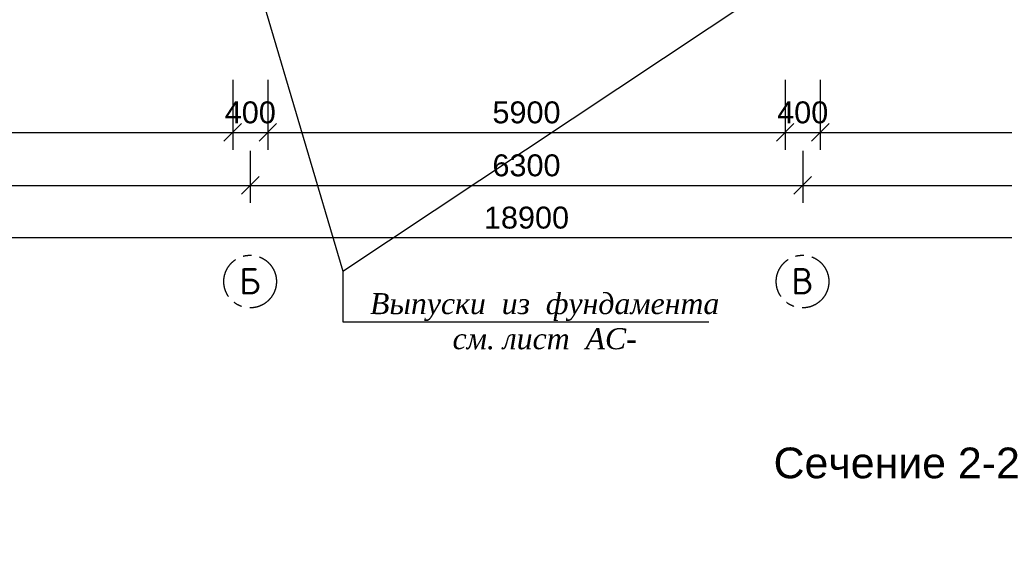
# Model space of a CAD drawing. Header units: millimetres. Extents: x 2063114 to 14983986, y -126020516 to 213791.
# Tile 522 of 656: x 2335119 to 2346348, y -485581 to -479541. Entities that reach past the tile are written whole.
import ezdxf

# ---------------------------------------------------------------- set-up
doc = ezdxf.new("R2010")
doc.units = ezdxf.units.MM
doc.linetypes.add('ACAD_ISO10W100', pattern=[18, 12, -3, 0, -3])
doc.linetypes.add('осевая', pattern=[50.8, 31.75, -6.35, 6.35, -6.35])
doc.layers.get('Defpoints').update_dxf_attribs({"color": 6, "lineweight": 35})
doc.layers.add('пунктир', color=1, linetype='ACAD_ISO10W100')
doc.layers.add('РАЗМЕР АР', color=150, linetype='Continuous', lineweight=20)
doc.styles.get("Standard").update_dxf_attribs({"font": 'arial.ttf'})
doc.styles.add('СПДС', font='isocpeur.ttf')
doc.dimstyles.new('STANDARD$0', dxfattribs={"dimtxt": 250, "dimasz": 200, "dimexe": 200, "dimexo": 300, "dimgap": 100, "dimtad": 1, "dimdec": 0, "dimzin": 1, "dimdsep": 46, "dimtxsty": 'Standard', "dimblk1": 'OBLIQUE', "dimblk2": 'OBLIQUE', "dimsah": 1, "dimcen": 2.5, "dimdle": 200, "dimadec": 0, "dimazin": 0, "dimtfac": 1, "dimtdec": 0, "dimtmove": 0, "dimatfit": 3, "dimldrblk": 'OBLIQUE', "dimfxl": 600, "dimfxlon": 1, "dimtolj": 1, "dimtzin": 1, "dimarcsym": 0})

# ---------------------------------------------------------------- blocks, each defined once
blk = doc.blocks.new('_Oblique')
at = {"color": 0, "linetype": 'ByBlock', "lineweight": -2}
blk.add_line((-0.5, -0.5), (0.5, 0.5), dxfattribs=at)
blk = doc.blocks.new('*D1831')
at = {"layer": 'Defpoints', "color": 0, "lineweight": 30, "ltscale": 150, "transparency": 16777216}
for p in [(2331649, -479825), (2337549, -479825), (2337549, -480827)]:
    blk.add_point(p, dxfattribs=at)
at = {"layer": 'РАЗМЕР АР', "color": 0, "lineweight": -2, "ltscale": 150, "transparency": 16777216}
for p, q in [((2331649, -480227), (2331649, -481027)), ((2337549, -480227), (2337549, -481027)), ((2331449, -480827), (2337749, -480827))]:
    blk.add_line(p, q, dxfattribs=at)
at = {"layer": 'РАЗМЕР АР', "color": 0, "lineweight": -2, "ltscale": 150, "transparency": 16777216, "xscale": 200, "yscale": 200, "zscale": 200, "rotation": 180}
blk.add_blockref('_Oblique', (2331649, -480827), dxfattribs=at)
at = {"layer": 'РАЗМЕР АР', "color": 0, "lineweight": -2, "ltscale": 150, "transparency": 16777216, "xscale": 200, "yscale": 200, "zscale": 200}
blk.add_blockref('_Oblique', (2337549, -480827), dxfattribs=at)
at = {"layer": 'РАЗМЕР АР', "color": 0, "ltscale": 150, "transparency": 16777216, "insert": (2334599, -480600), "char_height": 250, "attachment_point": 5}
blk.add_mtext('\\A1;5900', dxfattribs=at)
blk = doc.blocks.new('*D1832')
at = {"layer": 'Defpoints', "color": 0, "lineweight": 30, "ltscale": 150, "transparency": 16777216}
for p in [(2331449, -480735), (2337749, -480735), (2337749, -481431)]:
    blk.add_point(p, dxfattribs=at)
at = {"layer": 'РАЗМЕР АР', "color": 0, "lineweight": -2, "ltscale": 150, "transparency": 16777216}
for p, q in [((2331449, -481035), (2331449, -481631)), ((2337749, -481035), (2337749, -481631)), ((2331249, -481431), (2337949, -481431))]:
    blk.add_line(p, q, dxfattribs=at)
at = {"layer": 'РАЗМЕР АР', "color": 0, "lineweight": -2, "ltscale": 150, "transparency": 16777216, "xscale": 200, "yscale": 200, "zscale": 200, "rotation": 180}
blk.add_blockref('_Oblique', (2331449, -481431), dxfattribs=at)
at = {"layer": 'РАЗМЕР АР', "color": 0, "lineweight": -2, "ltscale": 150, "transparency": 16777216, "xscale": 200, "yscale": 200, "zscale": 200}
blk.add_blockref('_Oblique', (2337749, -481431), dxfattribs=at)
at = {"layer": 'РАЗМЕР АР', "color": 0, "ltscale": 150, "transparency": 16777216, "insert": (2334599, -481204), "char_height": 250, "attachment_point": 5}
blk.add_mtext('\\A1;6300', dxfattribs=at)
blk = doc.blocks.new('*D1833')
at = {"layer": 'Defpoints', "color": 0, "lineweight": 30, "ltscale": 150, "transparency": 16777216}
for p in [(2350349, -479825), (2331449, -480827), (2350349, -482027)]:
    blk.add_point(p, dxfattribs=at)
at = {"layer": 'РАЗМЕР АР', "color": 0, "lineweight": -2, "ltscale": 150, "transparency": 16777216}
for p, q in [((2331449, -481427), (2331449, -482227)), ((2350349, -481427), (2350349, -482227)), ((2331249, -482027), (2350549, -482027))]:
    blk.add_line(p, q, dxfattribs=at)
at = {"layer": 'РАЗМЕР АР', "color": 0, "lineweight": -2, "ltscale": 150, "transparency": 16777216, "xscale": 200, "yscale": 200, "zscale": 200, "rotation": 180}
blk.add_blockref('_Oblique', (2331449, -482027), dxfattribs=at)
at = {"layer": 'РАЗМЕР АР', "color": 0, "lineweight": -2, "ltscale": 150, "transparency": 16777216, "xscale": 200, "yscale": 200, "zscale": 200}
blk.add_blockref('_Oblique', (2350349, -482027), dxfattribs=at)
at = {"layer": 'РАЗМЕР АР', "color": 0, "ltscale": 150, "transparency": 16777216, "insert": (2340899, -481800), "char_height": 250, "attachment_point": 5}
blk.add_mtext('\\A1;18900', dxfattribs=at)
blk = doc.blocks.new('*D1834')
at = {"layer": 'Defpoints', "color": 0, "lineweight": 30, "ltscale": 150, "transparency": 16777216}
for p in [(2337549, -479825), (2337949, -479825), (2337949, -480827)]:
    blk.add_point(p, dxfattribs=at)
at = {"layer": 'РАЗМЕР АР', "color": 0, "lineweight": -2, "ltscale": 150, "transparency": 16777216}
for p, q in [((2337549, -480227), (2337549, -481027)), ((2337949, -480227), (2337949, -481027)), ((2337349, -480827), (2338149, -480827))]:
    blk.add_line(p, q, dxfattribs=at)
at = {"layer": 'РАЗМЕР АР', "color": 0, "lineweight": -2, "ltscale": 150, "transparency": 16777216, "xscale": 200, "yscale": 200, "zscale": 200, "rotation": 180}
blk.add_blockref('_Oblique', (2337549, -480827), dxfattribs=at)
at = {"layer": 'РАЗМЕР АР', "color": 0, "lineweight": -2, "ltscale": 150, "transparency": 16777216, "xscale": 200, "yscale": 200, "zscale": 200}
blk.add_blockref('_Oblique', (2337949, -480827), dxfattribs=at)
at = {"layer": 'РАЗМЕР АР', "color": 0, "ltscale": 150, "transparency": 16777216, "insert": (2337749, -480600), "char_height": 250, "attachment_point": 5}
blk.add_mtext('\\A1;400', dxfattribs=at)
blk = doc.blocks.new('*D1835')
at = {"layer": 'Defpoints', "color": 0, "lineweight": 30, "ltscale": 150, "transparency": 16777216}
for p in [(2337949, -479825), (2343849, -479825), (2343849, -480827)]:
    blk.add_point(p, dxfattribs=at)
at = {"layer": 'РАЗМЕР АР', "color": 0, "lineweight": -2, "ltscale": 150, "transparency": 16777216}
for p, q in [((2337949, -480227), (2337949, -481027)), ((2343849, -480227), (2343849, -481027)), ((2337749, -480827), (2344049, -480827))]:
    blk.add_line(p, q, dxfattribs=at)
at = {"layer": 'РАЗМЕР АР', "color": 0, "lineweight": -2, "ltscale": 150, "transparency": 16777216, "xscale": 200, "yscale": 200, "zscale": 200, "rotation": 180}
blk.add_blockref('_Oblique', (2337949, -480827), dxfattribs=at)
at = {"layer": 'РАЗМЕР АР', "color": 0, "lineweight": -2, "ltscale": 150, "transparency": 16777216, "xscale": 200, "yscale": 200, "zscale": 200}
blk.add_blockref('_Oblique', (2343849, -480827), dxfattribs=at)
at = {"layer": 'РАЗМЕР АР', "color": 0, "ltscale": 150, "transparency": 16777216, "insert": (2340899, -480600), "char_height": 250, "attachment_point": 5}
blk.add_mtext('\\A1;5900', dxfattribs=at)
blk = doc.blocks.new('*D1836')
at = {"layer": 'Defpoints', "color": 0, "lineweight": 30, "ltscale": 150, "transparency": 16777216}
for p in [(2343849, -479825), (2344249, -479825), (2344249, -480827)]:
    blk.add_point(p, dxfattribs=at)
at = {"layer": 'РАЗМЕР АР', "color": 0, "lineweight": -2, "ltscale": 150, "transparency": 16777216}
for p, q in [((2343849, -480227), (2343849, -481027)), ((2344249, -480227), (2344249, -481027)), ((2343649, -480827), (2344449, -480827))]:
    blk.add_line(p, q, dxfattribs=at)
at = {"layer": 'РАЗМЕР АР', "color": 0, "lineweight": -2, "ltscale": 150, "transparency": 16777216, "xscale": 200, "yscale": 200, "zscale": 200, "rotation": 180}
blk.add_blockref('_Oblique', (2343849, -480827), dxfattribs=at)
at = {"layer": 'РАЗМЕР АР', "color": 0, "lineweight": -2, "ltscale": 150, "transparency": 16777216, "xscale": 200, "yscale": 200, "zscale": 200}
blk.add_blockref('_Oblique', (2344249, -480827), dxfattribs=at)
at = {"layer": 'РАЗМЕР АР', "color": 0, "ltscale": 150, "transparency": 16777216, "insert": (2344049, -480600), "char_height": 250, "attachment_point": 5}
blk.add_mtext('\\A1;400', dxfattribs=at)
blk = doc.blocks.new('*D1837')
at = {"layer": 'Defpoints', "color": 0, "lineweight": 30, "ltscale": 150, "transparency": 16777216}
for p in [(2344249, -479825), (2350149, -479825), (2350149, -480827)]:
    blk.add_point(p, dxfattribs=at)
at = {"layer": 'РАЗМЕР АР', "color": 0, "lineweight": -2, "ltscale": 150, "transparency": 16777216}
for p, q in [((2344249, -480227), (2344249, -481027)), ((2350149, -480227), (2350149, -481027)), ((2344049, -480827), (2350349, -480827))]:
    blk.add_line(p, q, dxfattribs=at)
at = {"layer": 'РАЗМЕР АР', "color": 0, "lineweight": -2, "ltscale": 150, "transparency": 16777216, "xscale": 200, "yscale": 200, "zscale": 200, "rotation": 180}
blk.add_blockref('_Oblique', (2344249, -480827), dxfattribs=at)
at = {"layer": 'РАЗМЕР АР', "color": 0, "lineweight": -2, "ltscale": 150, "transparency": 16777216, "xscale": 200, "yscale": 200, "zscale": 200}
blk.add_blockref('_Oblique', (2350149, -480827), dxfattribs=at)
at = {"layer": 'РАЗМЕР АР', "color": 0, "ltscale": 150, "transparency": 16777216, "insert": (2347199, -480600), "char_height": 250, "attachment_point": 5}
blk.add_mtext('\\A1;5900', dxfattribs=at)
blk = doc.blocks.new('*D1839')
at = {"layer": 'Defpoints', "color": 0, "lineweight": 30, "ltscale": 150, "transparency": 16777216}
for p in [(2337749, -480735), (2344049, -480735), (2344049, -481431)]:
    blk.add_point(p, dxfattribs=at)
at = {"layer": 'РАЗМЕР АР', "color": 0, "lineweight": -2, "ltscale": 150, "transparency": 16777216}
for p, q in [((2337749, -481035), (2337749, -481631)), ((2344049, -481035), (2344049, -481631)), ((2337549, -481431), (2344249, -481431))]:
    blk.add_line(p, q, dxfattribs=at)
at = {"layer": 'РАЗМЕР АР', "color": 0, "lineweight": -2, "ltscale": 150, "transparency": 16777216, "xscale": 200, "yscale": 200, "zscale": 200, "rotation": 180}
blk.add_blockref('_Oblique', (2337749, -481431), dxfattribs=at)
at = {"layer": 'РАЗМЕР АР', "color": 0, "lineweight": -2, "ltscale": 150, "transparency": 16777216, "xscale": 200, "yscale": 200, "zscale": 200}
blk.add_blockref('_Oblique', (2344049, -481431), dxfattribs=at)
at = {"layer": 'РАЗМЕР АР', "color": 0, "ltscale": 150, "transparency": 16777216, "insert": (2340899, -481204), "char_height": 250, "attachment_point": 5}
blk.add_mtext('\\A1;6300', dxfattribs=at)
blk = doc.blocks.new('*D1840')
at = {"layer": 'Defpoints', "color": 0, "lineweight": 30, "ltscale": 150, "transparency": 16777216}
for p in [(2344049, -480735), (2350349, -480735), (2350349, -481431)]:
    blk.add_point(p, dxfattribs=at)
at = {"layer": 'РАЗМЕР АР', "color": 0, "lineweight": -2, "ltscale": 150, "transparency": 16777216}
for p, q in [((2344049, -481035), (2344049, -481631)), ((2350349, -481035), (2350349, -481631)), ((2343849, -481431), (2350549, -481431))]:
    blk.add_line(p, q, dxfattribs=at)
at = {"layer": 'РАЗМЕР АР', "color": 0, "lineweight": -2, "ltscale": 150, "transparency": 16777216, "xscale": 200, "yscale": 200, "zscale": 200, "rotation": 180}
blk.add_blockref('_Oblique', (2344049, -481431), dxfattribs=at)
at = {"layer": 'РАЗМЕР АР', "color": 0, "lineweight": -2, "ltscale": 150, "transparency": 16777216, "xscale": 200, "yscale": 200, "zscale": 200}
blk.add_blockref('_Oblique', (2350349, -481431), dxfattribs=at)
at = {"layer": 'РАЗМЕР АР', "color": 0, "ltscale": 150, "transparency": 16777216, "insert": (2347199, -481204), "char_height": 250, "attachment_point": 5}
blk.add_mtext('\\A1;6300', dxfattribs=at)

msp = doc.modelspace()

# ---------------------------------------------------------------- linework, layer by layer
at = {"ltscale": 100}
msp.add_line((2338803.04607, -482407.26498), (2343898.77001, -479023.68566), dxfattribs=at)
at = {"color": 7}
for p, q in [((2337898.77001, -479351.36531), (2338803.04607, -482407.26498)), ((2338803.04607, -482985.98658), (2342980.12299, -482985.98658))]:
    msp.add_line(p, q, dxfattribs=at)
at = {"ltscale": 100}
msp.add_lwpolyline([(2338803.04607, -482407.26498), (2338803.04607, -482985.98658)], dxfattribs=at)
at = {"layer": 'пунктир', "linetype": 'осевая', "ltscale": 15}
for centre in [(2337747.1666, -482527.37021), (2344047.1666, -482527.37021)]:
    msp.add_circle(centre, 300, dxfattribs=at)

# ---------------------------------------------------------------- texts
at = {"color": 7, "linetype": 'ByBlock', "lineweight": 25, "insert": (2341106.23485, -482981.75123), "char_height": 240, "attachment_point": 5}
msp.add_mtext('{\\fTimes New Roman|b0|i1|c204|p18;Выпуски  из  фундамента\\Pсм. лист  АС-}', dxfattribs=at)
at = {"color": 0, "char_height": 350, "width": 3550.2423095, "attachment_point": 1}
for s, insert in [('\\pi395.53384;Сечение 2-2', (2343321.53174, -484420.69579)), ('\\pi427.52566;Сечение 1-1', (2330721.84966, -484647.30253))]:
    msp.add_mtext(s, dxfattribs=dict(at, insert=insert))
at = {"layer": 'пунктир', "char_height": 300, "width": 255.0496237, "attachment_point": 2, "style": 'СПДС'}
for s, insert in [('Б', (2337745.08966, -482373.35606)), ('В', (2344045.08966, -482373.35606))]:
    msp.add_mtext(s, dxfattribs=dict(at, insert=insert))

# ---------------------------------------------------------------- dimensions: what is measured, and where the dimension line sits
at = {"layer": 'РАЗМЕР АР', "ltscale": 150}
for base, p1, p2, picture, middle in [((2350348.77001, -482027.37449), (2331448.77001, -480827.37449), (2350348.77001, -479824.93212), '*D1833', (2340898.77001, -481799.73125)), ((2337548.77001, -480827.37449), (2331648.77001, -479824.93212), (2337548.77001, -479824.93212), '*D1831', (2334598.77001, -480599.73125)), ((2343848.77001, -480827.37449), (2337948.77001, -479824.93212), (2343848.77001, -479824.93212), '*D1835', (2340898.77001, -480599.73125)), ((2350148.77001, -480827.37449), (2344248.77001, -479824.93212), (2350148.77001, -479824.93212), '*D1837', (2347198.77001, -480599.73125)), ((2337748.77001, -481431.26234), (2331448.77001, -480735.21673), (2337748.77001, -480735.21673), '*D1832', (2334598.77001, -481203.53383)), ((2344048.77001, -481431.26234), (2337748.77001, -480735.21673), (2344048.77001, -480735.21673), '*D1839', (2340898.77001, -481203.53383)), ((2350348.77001, -481431.26234), (2344048.77001, -480735.21673), (2350348.77001, -480735.21673), '*D1840', (2347198.77001, -481203.53383))]:
    dim = msp.add_linear_dim(base=base, p1=p1, p2=p2, dimstyle='STANDARD$0', dxfattribs=at)
    dim.commit()
    dim.dimension.update_dxf_attribs({"geometry": picture, "text_midpoint": middle})
for base, p1, p2, picture, middle in [((2337948.77001, -480827.37449), (2337548.77001, -479824.93212), (2337948.77001, -479824.93212), '*D1834', (2337748.77001, -480827.37449)), ((2344248.77001, -480827.37449), (2343848.77001, -479824.93212), (2344248.77001, -479824.93212), '*D1836', (2344048.77001, -480827.37449))]:
    dim = msp.add_linear_dim(base=base, p1=p1, p2=p2, dimstyle='STANDARD$0', dxfattribs=at)
    dim.commit()
    dim.dimension.update_dxf_attribs({"geometry": picture, "text_midpoint": middle, "dimtype": 160})

doc.saveas('drawing.dxf')
